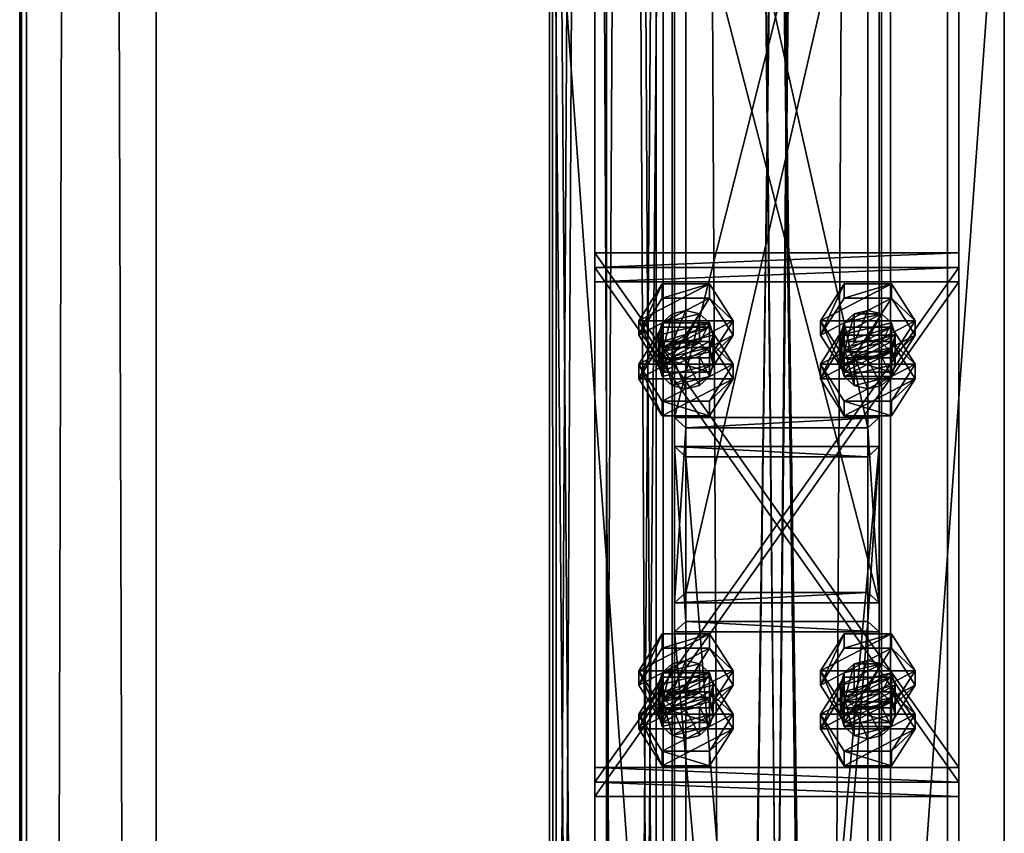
# Model space of a CAD drawing. Header units: millimetres. Extents: x -333 to 67333, y -930 to 39730.
# Tile 588 of 656: x -333 to 100, y 24521 to 24879. Entities that reach past the tile are written whole.
import ezdxf

# ---------------------------------------------------------------- set-up
doc = ezdxf.new("R2010")
doc.units = ezdxf.units.MM
for name, color, linetype in [('13', 7, 'Continuous'), ('4', 7, 'Continuous'), ('5', 7, 'Continuous'), ('6', 7, 'Continuous'), ('95', 7, 'Continuous'), ('99', 7, 'Continuous')]:
    doc.layers.add(name, color=color, linetype=linetype)

msp = doc.modelspace()

# ---------------------------------------------------------------- meshes
at = {"layer": '13', "color": 30}
mesh = msp.add_polyface(dxfattribs=at)
corners = [(-332.99, 19390.98, 7560.75), (-332.99, 19378.52, 7502.06), (-332.99, 39710.84, 3185.56), (-332.99, 39723.3, 3244.25), (-329.99, 19378.52, 7502.06), (-329.99, 39710.84, 3185.56), (-329.99, 19390.35, 7557.82), (-329.99, 39722.68, 3241.32), (-272.99, 19390.35, 7557.82), (-272.99, 39722.68, 3241.32), (-272.99, 19390.98, 7560.75), (-272.99, 39723.3, 3244.25)]
mesh.append_faces([[corners[k] for k in face] for face in [(0, 2, 3, 3), (1, 5, 2, 2), (4, 7, 5, 5), (6, 9, 7, 7), (8, 11, 9, 9), (10, 3, 11, 11), (0, 4, 1, 1), (8, 0, 10, 10), (7, 2, 5, 5)]], dxfattribs={"vtx0": -1, "color": 30})
mesh.append_faces([[corners[k] for k in face] for face in [(4, 0, 6, 6), (6, 0, 8, 8), (3, 7, 11, 11)]], dxfattribs={"vtx0": -1, "vtx1": -1, "color": 30})
mesh.append_faces([[corners[k] for k in face] for face in [(7, 3, 2, 2)]], dxfattribs={"vtx0": -1, "vtx2": -1, "vtx3": -1, "color": 30})
mesh.append_faces([[corners[k] for k in face] for face in [(9, 11, 7, 7)]], dxfattribs={"vtx1": -1, "color": 30})
mesh.append_faces([[corners[k] for k in face] for face in [(0, 1, 2, 2), (1, 4, 5, 5), (4, 6, 7, 7), (6, 8, 9, 9), (8, 10, 11, 11), (10, 0, 3, 3)]], dxfattribs={"vtx2": -1, "vtx3": -1, "color": 30})
mesh = msp.add_polyface(dxfattribs=at)
corners = [(-50.06, 32280.5, 4450), (-50.06, 32280.5, 4370), (-50.06, 23554.7, 4370), (-50.06, 23554.7, 4450), (-100.06, 32280.5, 4450), (-100.06, 23554.7, 4450), (-100.06, 32280.5, 4370), (-100.06, 23554.7, 4370), (-97.06, 23554.7, 4373), (-53.06, 23554.7, 4373), (-53.06, 23554.7, 4447), (-97.06, 23554.7, 4447), (-53.06, 32280.5, 4373), (-53.06, 32280.5, 4447), (-97.06, 32280.5, 4373), (-97.06, 32280.5, 4447)]
mesh.append_faces([[corners[k] for k in face] for face in [(0, 2, 3, 3), (4, 3, 5, 5), (6, 5, 7, 7), (12, 10, 9, 9), (14, 9, 8, 8), (15, 8, 11, 11), (13, 11, 10, 10), (1, 7, 2, 2)]], dxfattribs={"vtx0": -1, "color": 30})
mesh.append_faces([[corners[k] for k in face] for face in [(7, 8, 2, 2), (8, 5, 11, 11), (11, 5, 10, 10), (2, 9, 3, 3), (9, 2, 8, 8), (3, 10, 5, 5), (1, 12, 6, 6), (12, 0, 13, 13), (13, 0, 15, 15), (6, 14, 4, 4), (14, 6, 12, 12), (4, 15, 0, 0)]], dxfattribs={"vtx0": -1, "vtx1": -1, "color": 30})
mesh.append_faces([[corners[k] for k in face] for face in [(8, 7, 5, 5), (3, 9, 10, 10), (12, 1, 0, 0), (4, 14, 15, 15)]], dxfattribs={"vtx0": -1, "vtx2": -1, "vtx3": -1, "color": 30})
mesh.append_faces([[corners[k] for k in face] for face in [(0, 1, 2, 2), (4, 0, 3, 3), (6, 4, 5, 5), (12, 13, 10, 10), (14, 12, 9, 9), (15, 14, 8, 8), (13, 15, 11, 11), (1, 6, 7, 7)]], dxfattribs={"vtx2": -1, "vtx3": -1, "color": 30})
mesh = msp.add_polyface(dxfattribs=at)
corners = [(-100, 19475.03, 2980), (-50, 19475.03, 2980), (-50, 29325, 2980), (-100, 29325, 2980), (-50, 19475.03, 2983), (-50, 29325, 2983), (-97, 19475.03, 2983), (-97, 29325, 2983), (-97, 19475.03, 3030), (-97, 29325, 3030), (-100, 19475.03, 3030), (-100, 29325, 3030)]
mesh.append_faces([[corners[k] for k in face] for face in [(0, 2, 3, 3), (1, 5, 2, 2), (4, 7, 5, 5), (6, 9, 7, 7), (8, 11, 9, 9), (10, 3, 11, 11), (0, 4, 1, 1), (8, 0, 10, 10), (7, 2, 5, 5)]], dxfattribs={"vtx0": -1, "color": 30})
mesh.append_faces([[corners[k] for k in face] for face in [(4, 0, 6, 6), (6, 0, 8, 8), (3, 7, 11, 11)]], dxfattribs={"vtx0": -1, "vtx1": -1, "color": 30})
mesh.append_faces([[corners[k] for k in face] for face in [(7, 3, 2, 2)]], dxfattribs={"vtx0": -1, "vtx2": -1, "vtx3": -1, "color": 30})
mesh.append_faces([[corners[k] for k in face] for face in [(9, 11, 7, 7)]], dxfattribs={"vtx1": -1, "color": 30})
mesh.append_faces([[corners[k] for k in face] for face in [(0, 1, 2, 2), (1, 4, 5, 5), (4, 6, 7, 7), (6, 8, 9, 9), (8, 10, 11, 11), (10, 0, 3, 3)]], dxfattribs={"vtx2": -1, "vtx3": -1, "color": 30})
mesh = msp.add_polyface(dxfattribs=at)
corners = [(-50.06, 25223.33, 5870), (-100.06, 25223.33, 5870), (-100.06, 19405, 5870), (-50.06, 19405, 5870), (-50.06, 25223.33, 5950), (-50.06, 19405, 5950), (-100.06, 25223.33, 5950), (-100.06, 19405, 5950), (-97.06, 19405, 5873), (-53.06, 19405, 5873), (-53.06, 19405, 5947), (-97.06, 19405, 5947), (-53.06, 25223.33, 5873), (-53.06, 25223.33, 5947), (-97.06, 25223.33, 5873), (-97.06, 25223.33, 5947)]
mesh.append_faces([[corners[k] for k in face] for face in [(0, 2, 3, 3), (4, 3, 5, 5), (6, 5, 7, 7), (1, 7, 2, 2), (12, 10, 9, 9), (14, 9, 8, 8), (15, 8, 11, 11), (13, 11, 10, 10)]], dxfattribs={"vtx0": -1, "color": 30})
mesh.append_faces([[corners[k] for k in face] for face in [(2, 8, 3, 3), (8, 7, 11, 11), (11, 7, 10, 10), (3, 9, 5, 5), (9, 3, 8, 8), (5, 10, 7, 7), (0, 12, 1, 1), (12, 4, 13, 13), (13, 4, 15, 15), (1, 14, 6, 6), (14, 1, 12, 12), (6, 15, 4, 4)]], dxfattribs={"vtx0": -1, "vtx1": -1, "color": 30})
mesh.append_faces([[corners[k] for k in face] for face in [(8, 2, 7, 7), (5, 9, 10, 10), (12, 0, 4, 4), (6, 14, 15, 15)]], dxfattribs={"vtx0": -1, "vtx2": -1, "vtx3": -1, "color": 30})
mesh.append_faces([[corners[k] for k in face] for face in [(0, 1, 2, 2), (4, 0, 3, 3), (6, 4, 5, 5), (1, 6, 7, 7), (12, 13, 10, 10), (14, 12, 9, 9), (15, 14, 8, 8), (13, 15, 11, 11)]], dxfattribs={"vtx2": -1, "vtx3": -1, "color": 30})
at = {"layer": '4', "color": 171}
mesh = msp.add_polyface(dxfattribs=at)
corners = [(-40, 25055.53, 5985.67), (40, 25055.53, 5985.67), (40, 24699.41, 5226.59), (-40, 24699.41, 5226.59), (40, 24975.18, 6002.74), (40, 24626.99, 5260.57), (-40, 24975.18, 6002.74), (-40, 24626.99, 5260.57), (-45, 25060.56, 5984.6), (-45, 24970.16, 6003.81), (-45, 24622.46, 5262.69), (-45, 24703.94, 5224.47), (45, 24970.16, 6003.81), (45, 24622.46, 5262.69), (45, 25060.56, 5984.6), (45, 24703.94, 5224.47)]
mesh.append_faces([[corners[k] for k in face] for face in [(0, 2, 3, 3), (1, 5, 2, 2), (4, 7, 5, 5), (6, 3, 7, 7), (8, 10, 11, 11), (9, 13, 10, 10), (12, 15, 13, 13), (14, 11, 15, 15)]], dxfattribs={"vtx0": -1, "color": 171})
mesh.append_faces([[corners[k] for k in face] for face in [(9, 6, 12, 12), (6, 8, 0, 0), (0, 8, 1, 1), (12, 4, 14, 14), (4, 12, 6, 6), (14, 1, 8, 8), (11, 3, 15, 15), (3, 10, 7, 7), (7, 10, 5, 5), (15, 2, 13, 13), (2, 15, 3, 3), (13, 5, 10, 10)]], dxfattribs={"vtx0": -1, "vtx1": -1, "color": 171})
mesh.append_faces([[corners[k] for k in face] for face in [(6, 9, 8, 8), (14, 4, 1, 1), (3, 11, 10, 10), (13, 2, 5, 5)]], dxfattribs={"vtx0": -1, "vtx2": -1, "vtx3": -1, "color": 171})
mesh.append_faces([[corners[k] for k in face] for face in [(0, 1, 2, 2), (1, 4, 5, 5), (4, 6, 7, 7), (6, 0, 3, 3), (8, 9, 10, 10), (9, 12, 13, 13), (12, 14, 15, 15), (14, 8, 11, 11)]], dxfattribs={"vtx2": -1, "vtx3": -1, "color": 171})
mesh = msp.add_polyface(dxfattribs=at)
corners = [(-40, 24686.67, 5199.43), (40, 24686.67, 5199.43), (40, 23692.34, 3080), (-40, 23692.34, 3080), (40, 24614.25, 5233.41), (40, 23603.97, 3080), (-40, 24614.25, 5233.41), (-40, 23603.97, 3080), (-45, 24691.2, 5197.31), (-45, 24609.72, 5235.53), (-45, 23598.45, 3080), (-45, 23697.86, 3080), (45, 24609.72, 5235.53), (45, 23598.45, 3080), (45, 24691.2, 5197.31), (45, 23697.86, 3080)]
mesh.append_faces([[corners[k] for k in face] for face in [(0, 2, 3, 3), (1, 5, 2, 2), (4, 7, 5, 5), (6, 3, 7, 7), (8, 10, 11, 11), (9, 13, 10, 10), (12, 15, 13, 13), (14, 11, 15, 15)]], dxfattribs={"vtx0": -1, "color": 171})
mesh.append_faces([[corners[k] for k in face] for face in [(9, 6, 12, 12), (6, 8, 0, 0), (0, 8, 1, 1), (12, 4, 14, 14), (4, 12, 6, 6), (14, 1, 8, 8), (11, 3, 15, 15), (3, 10, 7, 7), (7, 10, 5, 5), (15, 2, 13, 13), (2, 15, 3, 3), (13, 5, 10, 10)]], dxfattribs={"vtx0": -1, "vtx1": -1, "color": 171})
mesh.append_faces([[corners[k] for k in face] for face in [(6, 9, 8, 8), (14, 4, 1, 1), (3, 11, 10, 10), (13, 2, 5, 5)]], dxfattribs={"vtx0": -1, "vtx2": -1, "vtx3": -1, "color": 171})
mesh.append_faces([[corners[k] for k in face] for face in [(0, 1, 2, 2), (1, 4, 5, 5), (4, 6, 7, 7), (6, 0, 3, 3), (8, 9, 10, 10), (9, 12, 13, 13), (12, 14, 15, 15), (14, 8, 11, 11)]], dxfattribs={"vtx2": -1, "vtx3": -1, "color": 171})
at = {"layer": '5', "color": 131}
mesh = msp.add_polyface(dxfattribs=at)
corners = [(-46, 29385, 2984), (46, 29385, 2984), (46, 19415.03, 2984), (-46, 19415.03, 2984), (46, 29385, 3076), (46, 19415.03, 3076), (-46, 29385, 3076), (-46, 19415.03, 3076), (-50, 29385, 2980), (-50, 29385, 3080), (-50, 19415.03, 3080), (-50, 19415.03, 2980), (50, 29385, 3080), (50, 19415.03, 3080), (50, 29385, 2980), (50, 19415.03, 2980)]
mesh.append_faces([[corners[k] for k in face] for face in [(0, 2, 3, 3), (1, 5, 2, 2), (4, 7, 5, 5), (6, 3, 7, 7), (8, 10, 11, 11), (9, 13, 10, 10), (12, 15, 13, 13), (14, 11, 15, 15)]], dxfattribs={"vtx0": -1, "color": 131})
mesh.append_faces([[corners[k] for k in face] for face in [(9, 6, 12, 12), (6, 8, 0, 0), (0, 8, 1, 1), (12, 4, 14, 14), (4, 12, 6, 6), (14, 1, 8, 8), (11, 3, 15, 15), (3, 10, 7, 7), (7, 10, 5, 5), (15, 2, 13, 13), (2, 15, 3, 3), (13, 5, 10, 10)]], dxfattribs={"vtx0": -1, "vtx1": -1, "color": 131})
mesh.append_faces([[corners[k] for k in face] for face in [(6, 9, 8, 8), (14, 4, 1, 1), (3, 11, 10, 10), (13, 2, 5, 5)]], dxfattribs={"vtx0": -1, "vtx2": -1, "vtx3": -1, "color": 131})
mesh.append_faces([[corners[k] for k in face] for face in [(0, 1, 2, 2), (1, 4, 5, 5), (4, 6, 7, 7), (6, 0, 3, 3), (8, 9, 10, 10), (9, 12, 13, 13), (12, 14, 15, 15), (14, 8, 11, 11)]], dxfattribs={"vtx2": -1, "vtx3": -1, "color": 131})
at = {"layer": '6', "color": 2}
mesh = msp.add_polyface(dxfattribs=at)
corners = [(-80, 19419.86, 7183.53), (80, 19419.86, 7183.53), (80, 30845.06, 4755.1), (-80, 30845.06, 4755.1), (-80, 19419.86, 7347.1), (-80, 30878.32, 4911.61), (80, 19419.86, 7347.1), (80, 30878.32, 4911.61), (75, 30846.1, 4759.99), (-75, 30846.1, 4759.99), (-75, 30877.28, 4906.72), (75, 30877.28, 4906.72), (-75, 19419.86, 7341.99), (75, 19419.86, 7341.99), (-75, 19419.86, 7188.64), (75, 19419.86, 7188.64)]
mesh.append_faces([[corners[k] for k in face] for face in [(0, 2, 3, 3), (4, 3, 5, 5), (6, 5, 7, 7), (1, 7, 2, 2), (12, 11, 10, 10), (14, 10, 9, 9), (15, 9, 8, 8), (13, 8, 11, 11)]], dxfattribs={"vtx0": -1, "color": 2})
mesh.append_faces([[corners[k] for k in face] for face in [(2, 8, 3, 3), (8, 7, 11, 11), (11, 7, 10, 10), (3, 9, 5, 5), (9, 3, 8, 8), (5, 10, 7, 7), (4, 12, 0, 0), (12, 6, 13, 13), (13, 6, 15, 15), (0, 14, 1, 1), (14, 0, 12, 12), (1, 15, 6, 6)]], dxfattribs={"vtx0": -1, "vtx1": -1, "color": 2})
mesh.append_faces([[corners[k] for k in face] for face in [(8, 2, 7, 7), (5, 9, 10, 10), (12, 4, 6, 6), (1, 14, 15, 15)]], dxfattribs={"vtx0": -1, "vtx2": -1, "vtx3": -1, "color": 2})
mesh.append_faces([[corners[k] for k in face] for face in [(0, 1, 2, 2), (4, 0, 3, 3), (6, 4, 5, 5), (1, 6, 7, 7), (12, 13, 11, 11), (14, 12, 10, 10), (15, 14, 9, 9), (13, 15, 8, 8)]], dxfattribs={"vtx2": -1, "vtx3": -1, "color": 2})
at = {"layer": '95', "color": 7}
mesh = msp.add_polyface(dxfattribs=at)
corners = [(-28, 24740.15, 5207.48), (-29.61, 24745.59, 5204.93), (-29.61, 24732.84, 5177.77), (-34, 24749.56, 5203.06), (-34, 24736.82, 5175.9), (-40, 24751.02, 5202.38), (-40, 24738.28, 5175.22), (-46, 24749.56, 5203.06), (-46, 24736.82, 5175.9), (-50.39, 24745.59, 5204.93), (-50.39, 24732.84, 5177.77), (-52, 24740.15, 5207.48), (-52, 24727.41, 5180.32), (-50.39, 24734.72, 5210.03), (-29.61, 24734.72, 5210.03), (-19.22, 24727.41, 5180.32), (-29.61, 24743.71, 5172.67), (-29.61, 24737.34, 5159.09), (-50.39, 24743.71, 5172.67), (-50.39, 24737.34, 5159.09), (-60.78, 24721.04, 5166.74), (-60.78, 24727.41, 5180.32), (-19.22, 24746.52, 5221.06), (-29.61, 24762.82, 5213.41), (-29.61, 24756.45, 5199.83), (-19.22, 24740.15, 5207.48), (-50.39, 24762.82, 5213.41), (-50.39, 24756.45, 5199.83), (-60.78, 24746.52, 5221.06), (-60.78, 24740.15, 5207.48), (-50.39, 24723.86, 5215.12), (-29.61, 24730.23, 5228.7), (-50.39, 24730.23, 5228.7)]
mesh.append_faces([[corners[k] for k in face] for face in [(1, 4, 2, 2), (3, 6, 4, 4), (5, 8, 6, 6), (7, 10, 8, 8), (9, 12, 10, 10), (5, 9, 7, 7), (8, 4, 6, 6), (16, 19, 17, 17), (18, 20, 19, 19), (16, 21, 18, 18), (20, 17, 19, 19), (22, 24, 25, 25), (23, 27, 24, 24), (26, 29, 27, 27), (28, 30, 29, 29), (23, 28, 26, 26), (32, 22, 31, 31), (29, 24, 27, 27)]], dxfattribs={"vtx0": -1, "color": 7})
mesh.append_faces([[corners[k] for k in face] for face in [(9, 1, 11, 11), (11, 1, 13, 13), (10, 4, 8, 8), (28, 22, 32, 32), (30, 24, 29, 29)]], dxfattribs={"vtx0": -1, "vtx1": -1, "color": 7})
mesh.append_faces([[corners[k] for k in face] for face in [(9, 5, 3, 3), (9, 3, 1, 1), (13, 1, 0, 0), (13, 0, 14, 14), (12, 2, 4, 4), (28, 23, 22, 22), (30, 25, 24, 24)]], dxfattribs={"vtx0": -1, "vtx2": -1, "vtx3": -1, "color": 7})
mesh.append_faces([[corners[k] for k in face] for face in [(0, 1, 2, 2), (1, 3, 4, 4), (3, 5, 6, 6), (5, 7, 8, 8), (7, 9, 10, 10), (9, 11, 12, 12), (15, 16, 17, 17), (16, 18, 19, 19), (22, 23, 24, 24), (23, 26, 27, 27), (26, 28, 29, 29), (31, 22, 25, 25)]], dxfattribs={"vtx2": -1, "vtx3": -1, "color": 7})
mesh = msp.add_polyface(dxfattribs=at)
corners = [(52, 24740.15, 5207.48), (50.39, 24745.59, 5204.93), (50.39, 24732.84, 5177.77), (46, 24749.56, 5203.06), (46, 24736.82, 5175.9), (40, 24751.02, 5202.38), (40, 24738.28, 5175.22), (34, 24749.56, 5203.06), (34, 24736.82, 5175.9), (29.61, 24745.59, 5204.93), (29.61, 24732.84, 5177.77), (28, 24740.15, 5207.48), (28, 24727.41, 5180.32), (29.61, 24734.72, 5210.03), (34, 24730.75, 5211.89), (50.39, 24734.72, 5210.03), (60.78, 24727.41, 5180.32), (50.39, 24743.71, 5172.67), (50.39, 24737.34, 5159.09), (29.61, 24743.71, 5172.67), (29.61, 24737.34, 5159.09), (19.22, 24721.04, 5166.74), (19.22, 24727.41, 5180.32), (60.78, 24746.52, 5221.06), (50.39, 24762.82, 5213.41), (50.39, 24756.45, 5199.83), (60.78, 24740.15, 5207.48), (29.61, 24762.82, 5213.41), (29.61, 24756.45, 5199.83), (19.22, 24746.52, 5221.06), (19.22, 24740.15, 5207.48), (29.61, 24723.86, 5215.12), (50.39, 24730.23, 5228.7), (29.61, 24730.23, 5228.7)]
mesh.append_faces([[corners[k] for k in face] for face in [(1, 4, 2, 2), (3, 6, 4, 4), (5, 8, 6, 6), (7, 10, 8, 8), (9, 12, 10, 10), (3, 7, 5, 5), (10, 6, 8, 8), (17, 20, 18, 18), (19, 21, 20, 20), (17, 22, 19, 19), (23, 25, 26, 26), (24, 28, 25, 25), (27, 30, 28, 28), (29, 31, 30, 30), (24, 29, 27, 27), (33, 23, 32, 32), (30, 25, 28, 28)]], dxfattribs={"vtx0": -1, "color": 7})
mesh.append_faces([[corners[k] for k in face] for face in [(7, 3, 9, 9), (9, 3, 11, 11), (11, 0, 13, 13), (13, 0, 14, 14), (29, 23, 33, 33), (31, 25, 30, 30)]], dxfattribs={"vtx0": -1, "vtx1": -1, "color": 7})
mesh.append_faces([[corners[k] for k in face] for face in [(11, 3, 1, 1), (11, 1, 0, 0), (14, 0, 15, 15), (10, 2, 4, 4), (10, 4, 6, 6), (29, 24, 23, 23), (31, 26, 25, 25)]], dxfattribs={"vtx0": -1, "vtx2": -1, "vtx3": -1, "color": 7})
mesh.append_faces([[corners[k] for k in face] for face in [(0, 1, 2, 2), (1, 3, 4, 4), (3, 5, 6, 6), (5, 7, 8, 8), (7, 9, 10, 10), (9, 11, 12, 12), (16, 17, 18, 18), (17, 19, 20, 20), (23, 24, 25, 25), (24, 27, 28, 28), (27, 29, 30, 30), (32, 23, 26, 26)]], dxfattribs={"vtx2": -1, "vtx3": -1, "color": 7})
mesh = msp.add_polyface(dxfattribs=at)
corners = [(-28, 24740.15, 5207.48), (-29.61, 24732.84, 5177.77), (-28, 24727.41, 5180.32), (-52, 24740.15, 5207.48), (-50.39, 24734.72, 5210.03), (-50.39, 24721.98, 5182.87), (-52, 24727.41, 5180.32), (-46, 24730.75, 5211.89), (-46, 24718, 5184.73), (-40, 24729.29, 5212.57), (-40, 24716.55, 5185.41), (-34, 24730.75, 5211.89), (-34, 24718, 5184.73), (-29.61, 24734.72, 5210.03), (-29.61, 24721.98, 5182.87), (-34, 24736.82, 5175.9), (-50.39, 24732.84, 5177.77), (-19.22, 24727.41, 5180.32), (-29.61, 24737.34, 5159.09), (-19.22, 24721.04, 5166.74), (-50.39, 24743.71, 5172.67), (-60.78, 24727.41, 5180.32), (-60.78, 24721.04, 5166.74), (-50.39, 24711.12, 5187.96), (-50.39, 24704.75, 5174.38), (-29.61, 24711.12, 5187.96), (-29.61, 24704.75, 5174.38), (-29.61, 24743.71, 5172.67), (-60.78, 24746.52, 5221.06), (-50.39, 24730.23, 5228.7), (-50.39, 24723.86, 5215.12), (-29.61, 24730.23, 5228.7), (-29.61, 24723.86, 5215.12), (-19.22, 24740.15, 5207.48)]
mesh.append_faces([[corners[k] for k in face] for face in [(0, 1, 2, 2), (3, 5, 6, 6), (4, 8, 5, 5), (7, 10, 8, 8), (9, 12, 10, 10), (11, 14, 12, 12), (13, 2, 14, 14), (9, 13, 11, 11), (14, 10, 12, 12), (17, 18, 19, 19), (21, 24, 22, 22), (23, 26, 24, 24), (25, 19, 26, 26), (23, 17, 25, 25), (19, 24, 26, 26), (29, 32, 30, 30), (31, 33, 32, 32), (33, 30, 32, 32)]], dxfattribs={"vtx0": -1, "color": 7})
mesh.append_faces([[corners[k] for k in face] for face in [(4, 13, 7, 7), (7, 13, 9, 9), (10, 14, 8, 8), (8, 2, 5, 5), (5, 2, 6, 6), (6, 15, 16, 16), (21, 17, 23, 23), (24, 19, 22, 22)]], dxfattribs={"vtx0": -1, "vtx1": -1, "color": 7})
mesh.append_faces([[corners[k] for k in face] for face in [(8, 14, 2, 2), (6, 2, 1, 1), (21, 27, 17, 17), (22, 19, 18, 18)]], dxfattribs={"vtx0": -1, "vtx2": -1, "vtx3": -1, "color": 7})
mesh.append_faces([[corners[k] for k in face] for face in [(3, 4, 5, 5), (4, 7, 8, 8), (7, 9, 10, 10), (9, 11, 12, 12), (11, 13, 14, 14), (13, 0, 2, 2), (20, 21, 22, 22), (21, 23, 24, 24), (23, 25, 26, 26), (25, 17, 19, 19), (28, 29, 30, 30), (29, 31, 32, 32)]], dxfattribs={"vtx2": -1, "vtx3": -1, "color": 7})
mesh = msp.add_polyface(dxfattribs=at)
corners = [(52, 24740.15, 5207.48), (50.39, 24732.84, 5177.77), (52, 24727.41, 5180.32), (28, 24740.15, 5207.48), (29.61, 24734.72, 5210.03), (29.61, 24721.98, 5182.87), (28, 24727.41, 5180.32), (34, 24730.75, 5211.89), (34, 24718, 5184.73), (40, 24729.29, 5212.57), (40, 24716.55, 5185.41), (46, 24730.75, 5211.89), (46, 24718, 5184.73), (50.39, 24734.72, 5210.03), (50.39, 24721.98, 5182.87), (29.61, 24732.84, 5177.77), (60.78, 24727.41, 5180.32), (50.39, 24737.34, 5159.09), (60.78, 24721.04, 5166.74), (29.61, 24743.71, 5172.67), (19.22, 24727.41, 5180.32), (19.22, 24721.04, 5166.74), (29.61, 24711.12, 5187.96), (29.61, 24704.75, 5174.38), (50.39, 24711.12, 5187.96), (50.39, 24704.75, 5174.38), (50.39, 24743.71, 5172.67), (29.61, 24737.34, 5159.09), (19.22, 24746.52, 5221.06), (29.61, 24730.23, 5228.7), (29.61, 24723.86, 5215.12), (50.39, 24730.23, 5228.7), (50.39, 24723.86, 5215.12), (60.78, 24740.15, 5207.48)]
mesh.append_faces([[corners[k] for k in face] for face in [(0, 1, 2, 2), (3, 5, 6, 6), (4, 8, 5, 5), (7, 10, 8, 8), (9, 12, 10, 10), (11, 14, 12, 12), (13, 2, 14, 14), (7, 11, 9, 9), (14, 10, 12, 12), (16, 17, 18, 18), (20, 23, 21, 21), (22, 25, 23, 23), (24, 18, 25, 25), (22, 16, 24, 24), (18, 23, 25, 25), (21, 17, 27, 27), (29, 32, 30, 30), (31, 33, 32, 32), (33, 30, 32, 32)]], dxfattribs={"vtx0": -1, "color": 7})
mesh.append_faces([[corners[k] for k in face] for face in [(10, 14, 8, 8), (8, 14, 5, 5), (5, 1, 6, 6), (6, 1, 15, 15), (20, 16, 22, 22), (23, 18, 21, 21)]], dxfattribs={"vtx0": -1, "vtx1": -1, "color": 7})
mesh.append_faces([[corners[k] for k in face] for face in [(7, 13, 11, 11), (5, 14, 2, 2), (5, 2, 1, 1), (20, 26, 16, 16), (21, 18, 17, 17)]], dxfattribs={"vtx0": -1, "vtx2": -1, "vtx3": -1, "color": 7})
mesh.append_faces([[corners[k] for k in face] for face in [(3, 4, 5, 5), (4, 7, 8, 8), (7, 9, 10, 10), (9, 11, 12, 12), (11, 13, 14, 14), (13, 0, 2, 2), (19, 20, 21, 21), (20, 22, 23, 23), (22, 24, 25, 25), (24, 16, 18, 18), (28, 29, 30, 30), (29, 31, 32, 32)]], dxfattribs={"vtx2": -1, "vtx3": -1, "color": 7})
mesh = msp.add_polyface(dxfattribs=at)
corners = [(-28, 24586.25, 5279.68), (-29.61, 24591.68, 5277.13), (-29.61, 24578.94, 5249.97), (-34, 24595.66, 5275.27), (-34, 24582.92, 5248.11), (-40, 24597.11, 5274.59), (-40, 24584.37, 5247.43), (-46, 24595.66, 5275.27), (-46, 24582.92, 5248.11), (-50.39, 24591.68, 5277.13), (-50.39, 24578.94, 5249.97), (-52, 24586.25, 5279.68), (-52, 24573.51, 5252.52), (-50.39, 24580.82, 5282.23), (-29.61, 24580.82, 5282.23), (-19.22, 24573.51, 5252.52), (-29.61, 24589.8, 5244.88), (-29.61, 24583.43, 5231.3), (-50.39, 24589.8, 5244.88), (-50.39, 24583.43, 5231.3), (-60.78, 24567.14, 5238.94), (-60.78, 24573.51, 5252.52), (-19.22, 24592.62, 5293.26), (-29.61, 24608.92, 5285.62), (-29.61, 24602.55, 5272.04), (-19.22, 24586.25, 5279.68), (-50.39, 24608.92, 5285.62), (-50.39, 24602.55, 5272.04), (-60.78, 24592.62, 5293.26), (-60.78, 24586.25, 5279.68), (-50.39, 24569.95, 5287.33), (-29.61, 24576.32, 5300.91), (-50.39, 24576.32, 5300.91)]
mesh.append_faces([[corners[k] for k in face] for face in [(1, 4, 2, 2), (3, 6, 4, 4), (5, 8, 6, 6), (7, 10, 8, 8), (9, 12, 10, 10), (5, 9, 7, 7), (8, 4, 6, 6), (16, 19, 17, 17), (18, 20, 19, 19), (16, 21, 18, 18), (20, 17, 19, 19), (22, 24, 25, 25), (23, 27, 24, 24), (26, 29, 27, 27), (28, 30, 29, 29), (23, 28, 26, 26), (32, 22, 31, 31), (29, 24, 27, 27)]], dxfattribs={"vtx0": -1, "color": 7})
mesh.append_faces([[corners[k] for k in face] for face in [(9, 1, 11, 11), (11, 1, 13, 13), (10, 4, 8, 8), (28, 22, 32, 32), (30, 24, 29, 29)]], dxfattribs={"vtx0": -1, "vtx1": -1, "color": 7})
mesh.append_faces([[corners[k] for k in face] for face in [(9, 5, 3, 3), (9, 3, 1, 1), (13, 1, 0, 0), (13, 0, 14, 14), (12, 2, 4, 4), (28, 23, 22, 22), (30, 25, 24, 24)]], dxfattribs={"vtx0": -1, "vtx2": -1, "vtx3": -1, "color": 7})
mesh.append_faces([[corners[k] for k in face] for face in [(0, 1, 2, 2), (1, 3, 4, 4), (3, 5, 6, 6), (5, 7, 8, 8), (7, 9, 10, 10), (9, 11, 12, 12), (15, 16, 17, 17), (16, 18, 19, 19), (22, 23, 24, 24), (23, 26, 27, 27), (26, 28, 29, 29), (31, 22, 25, 25)]], dxfattribs={"vtx2": -1, "vtx3": -1, "color": 7})
mesh = msp.add_polyface(dxfattribs=at)
corners = [(52, 24586.25, 5279.68), (50.39, 24591.68, 5277.13), (50.39, 24578.94, 5249.97), (46, 24595.66, 5275.27), (46, 24582.92, 5248.11), (40, 24597.11, 5274.59), (40, 24584.37, 5247.43), (34, 24595.66, 5275.27), (34, 24582.92, 5248.11), (29.61, 24591.68, 5277.13), (29.61, 24578.94, 5249.97), (28, 24586.25, 5279.68), (28, 24573.51, 5252.52), (29.61, 24580.82, 5282.23), (34, 24576.84, 5284.1), (50.39, 24580.82, 5282.23), (60.78, 24573.51, 5252.52), (50.39, 24589.8, 5244.88), (50.39, 24583.43, 5231.3), (29.61, 24589.8, 5244.88), (29.61, 24583.43, 5231.3), (19.22, 24567.14, 5238.94), (19.22, 24573.51, 5252.52), (60.78, 24592.62, 5293.26), (50.39, 24608.92, 5285.62), (50.39, 24602.55, 5272.04), (60.78, 24586.25, 5279.68), (29.61, 24608.92, 5285.62), (29.61, 24602.55, 5272.04), (19.22, 24592.62, 5293.26), (19.22, 24586.25, 5279.68), (29.61, 24569.95, 5287.33), (50.39, 24576.32, 5300.91), (29.61, 24576.32, 5300.91)]
mesh.append_faces([[corners[k] for k in face] for face in [(1, 4, 2, 2), (3, 6, 4, 4), (5, 8, 6, 6), (7, 10, 8, 8), (9, 12, 10, 10), (3, 7, 5, 5), (10, 6, 8, 8), (17, 20, 18, 18), (19, 21, 20, 20), (17, 22, 19, 19), (23, 25, 26, 26), (24, 28, 25, 25), (27, 30, 28, 28), (29, 31, 30, 30), (24, 29, 27, 27), (33, 23, 32, 32), (30, 25, 28, 28)]], dxfattribs={"vtx0": -1, "color": 7})
mesh.append_faces([[corners[k] for k in face] for face in [(7, 3, 9, 9), (9, 3, 11, 11), (11, 1, 13, 13), (13, 0, 14, 14), (29, 23, 33, 33), (31, 25, 30, 30)]], dxfattribs={"vtx0": -1, "vtx1": -1, "color": 7})
mesh.append_faces([[corners[k] for k in face] for face in [(11, 3, 1, 1), (13, 1, 0, 0), (14, 0, 15, 15), (10, 2, 4, 4), (10, 4, 6, 6), (29, 24, 23, 23), (31, 26, 25, 25)]], dxfattribs={"vtx0": -1, "vtx2": -1, "vtx3": -1, "color": 7})
mesh.append_faces([[corners[k] for k in face] for face in [(0, 1, 2, 2), (1, 3, 4, 4), (3, 5, 6, 6), (5, 7, 8, 8), (7, 9, 10, 10), (9, 11, 12, 12), (16, 17, 18, 18), (17, 19, 20, 20), (23, 24, 25, 25), (24, 27, 28, 28), (27, 29, 30, 30), (32, 23, 26, 26)]], dxfattribs={"vtx2": -1, "vtx3": -1, "color": 7})
mesh = msp.add_polyface(dxfattribs=at)
corners = [(-28, 24586.25, 5279.68), (-29.61, 24578.94, 5249.97), (-28, 24573.51, 5252.52), (-52, 24586.25, 5279.68), (-50.39, 24580.82, 5282.23), (-50.39, 24568.08, 5255.07), (-52, 24573.51, 5252.52), (-46, 24576.84, 5284.1), (-46, 24564.1, 5256.94), (-40, 24575.39, 5284.78), (-40, 24562.64, 5257.62), (-34, 24576.84, 5284.1), (-34, 24564.1, 5256.94), (-29.61, 24580.82, 5282.23), (-29.61, 24568.08, 5255.07), (-34, 24582.92, 5248.11), (-50.39, 24578.94, 5249.97), (-19.22, 24573.51, 5252.52), (-29.61, 24583.43, 5231.3), (-19.22, 24567.14, 5238.94), (-50.39, 24589.8, 5244.88), (-60.78, 24573.51, 5252.52), (-60.78, 24567.14, 5238.94), (-50.39, 24557.21, 5260.17), (-50.39, 24550.84, 5246.59), (-29.61, 24557.21, 5260.17), (-29.61, 24550.84, 5246.59), (-29.61, 24589.8, 5244.88), (-60.78, 24592.62, 5293.26), (-50.39, 24576.32, 5300.91), (-50.39, 24569.95, 5287.33), (-29.61, 24576.32, 5300.91), (-29.61, 24569.95, 5287.33), (-19.22, 24586.25, 5279.68)]
mesh.append_faces([[corners[k] for k in face] for face in [(0, 1, 2, 2), (3, 5, 6, 6), (4, 8, 5, 5), (7, 10, 8, 8), (9, 12, 10, 10), (11, 14, 12, 12), (13, 2, 14, 14), (9, 13, 11, 11), (14, 10, 12, 12), (17, 18, 19, 19), (21, 24, 22, 22), (23, 26, 24, 24), (25, 19, 26, 26), (23, 17, 25, 25), (19, 24, 26, 26), (29, 32, 30, 30), (31, 33, 32, 32), (33, 30, 32, 32)]], dxfattribs={"vtx0": -1, "color": 7})
mesh.append_faces([[corners[k] for k in face] for face in [(4, 13, 7, 7), (7, 13, 9, 9), (10, 14, 8, 8), (8, 2, 5, 5), (5, 2, 6, 6), (6, 15, 16, 16), (21, 17, 23, 23), (24, 19, 22, 22)]], dxfattribs={"vtx0": -1, "vtx1": -1, "color": 7})
mesh.append_faces([[corners[k] for k in face] for face in [(8, 14, 2, 2), (6, 2, 1, 1), (21, 27, 17, 17), (22, 19, 18, 18)]], dxfattribs={"vtx0": -1, "vtx2": -1, "vtx3": -1, "color": 7})
mesh.append_faces([[corners[k] for k in face] for face in [(3, 4, 5, 5), (4, 7, 8, 8), (7, 9, 10, 10), (9, 11, 12, 12), (11, 13, 14, 14), (13, 0, 2, 2), (20, 21, 22, 22), (21, 23, 24, 24), (23, 25, 26, 26), (25, 17, 19, 19), (28, 29, 30, 30), (29, 31, 32, 32)]], dxfattribs={"vtx2": -1, "vtx3": -1, "color": 7})
mesh = msp.add_polyface(dxfattribs=at)
corners = [(52, 24586.25, 5279.68), (50.39, 24578.94, 5249.97), (52, 24573.51, 5252.52), (28, 24586.25, 5279.68), (29.61, 24580.82, 5282.23), (29.61, 24568.08, 5255.07), (28, 24573.51, 5252.52), (34, 24576.84, 5284.1), (34, 24564.1, 5256.94), (40, 24575.39, 5284.78), (40, 24562.64, 5257.62), (46, 24576.84, 5284.1), (46, 24564.1, 5256.94), (50.39, 24580.82, 5282.23), (50.39, 24568.08, 5255.07), (29.61, 24578.94, 5249.97), (60.78, 24573.51, 5252.52), (50.39, 24583.43, 5231.3), (60.78, 24567.14, 5238.94), (29.61, 24589.8, 5244.88), (19.22, 24573.51, 5252.52), (19.22, 24567.14, 5238.94), (29.61, 24557.21, 5260.17), (29.61, 24550.84, 5246.59), (50.39, 24557.21, 5260.17), (50.39, 24550.84, 5246.59), (50.39, 24589.8, 5244.88), (29.61, 24583.43, 5231.3), (19.22, 24592.62, 5293.26), (29.61, 24576.32, 5300.91), (29.61, 24569.95, 5287.33), (50.39, 24576.32, 5300.91), (50.39, 24569.95, 5287.33), (60.78, 24586.25, 5279.68)]
mesh.append_faces([[corners[k] for k in face] for face in [(0, 1, 2, 2), (3, 5, 6, 6), (4, 8, 5, 5), (7, 10, 8, 8), (9, 12, 10, 10), (11, 14, 12, 12), (13, 2, 14, 14), (7, 11, 9, 9), (14, 10, 12, 12), (16, 17, 18, 18), (20, 23, 21, 21), (22, 25, 23, 23), (24, 18, 25, 25), (22, 16, 24, 24), (18, 23, 25, 25), (21, 17, 27, 27), (29, 32, 30, 30), (31, 33, 32, 32), (33, 30, 32, 32)]], dxfattribs={"vtx0": -1, "color": 7})
mesh.append_faces([[corners[k] for k in face] for face in [(10, 14, 8, 8), (8, 14, 5, 5), (5, 1, 6, 6), (6, 1, 15, 15), (20, 16, 22, 22), (23, 18, 21, 21)]], dxfattribs={"vtx0": -1, "vtx1": -1, "color": 7})
mesh.append_faces([[corners[k] for k in face] for face in [(7, 13, 11, 11), (5, 14, 2, 2), (5, 2, 1, 1), (20, 26, 16, 16), (21, 18, 17, 17)]], dxfattribs={"vtx0": -1, "vtx2": -1, "vtx3": -1, "color": 7})
mesh.append_faces([[corners[k] for k in face] for face in [(3, 4, 5, 5), (4, 7, 8, 8), (7, 9, 10, 10), (9, 11, 12, 12), (11, 13, 14, 14), (13, 0, 2, 2), (19, 20, 21, 21), (20, 22, 23, 23), (22, 24, 25, 25), (24, 16, 18, 18), (28, 29, 30, 30), (29, 31, 32, 32)]], dxfattribs={"vtx2": -1, "vtx3": -1, "color": 7})
at = {"layer": '99', "color": 7}
mesh = msp.add_polyface(dxfattribs=at)
corners = [(100, 1810, 1000), (-100, 1810, 1000), (-100, 4590, 1000), (100, 4590, 1000), (100, 1810, 2280), (-100, 1810, 2280), (100, 4590, 2280), (-100, 4590, 2280), (100, 0, 2950), (-100, 0, 2950), (-100, 38800, 2950), (100, 38800, 2950), (100, 38800, -700), (-100, 38800, -700), (-100, 0, -700), (100, 0, -700), (100, 36990, 2280), (-100, 36990, 2280), (-100, 34210, 2280), (100, 34210, 2280), (-100, 34210, 1000), (100, 34210, 1000), (-100, 36990, 1000), (100, 36990, 1000), (100, 19847.42, 2200), (-100, 19847.42, 2200), (-100, 18949.94, 2200), (100, 18949.94, 2200), (-100, 18949.94, 100), (100, 18949.94, 100), (-100, 19847.42, 100), (100, 19847.42, 100), (100, 30990, 2280), (-100, 30990, 2280), (-100, 28210, 2280), (100, 28210, 2280), (-100, 28210, 1000), (100, 28210, 1000), (-100, 30990, 1000), (100, 30990, 1000), (100, 24990, 2280), (-100, 24990, 2280), (-100, 22210, 2280), (100, 22210, 2280), (-100, 22210, 1000), (100, 22210, 1000), (-100, 24990, 1000), (100, 24990, 1000), (100, 16590, 2280), (-100, 16590, 2280), (-100, 13810, 2280), (100, 13810, 2280), (-100, 13810, 1000), (100, 13810, 1000), (-100, 16590, 1000), (100, 16590, 1000), (100, 10590, 1000), (100, 10590, 2280), (100, 7810, 2280), (100, 7810, 1000), (-100, 7810, 2280), (-100, 7810, 1000), (-100, 10590, 1000), (-100, 10590, 2280)]
mesh.append_faces([[corners[k] for k in face] for face in [(0, 2, 3, 3), (4, 1, 0, 0), (6, 5, 4, 4), (3, 7, 6, 6), (8, 10, 11, 11), (12, 10, 13, 13), (14, 12, 13, 13), (8, 14, 9, 9), (16, 18, 19, 19), (19, 20, 21, 21), (21, 22, 23, 23), (23, 17, 16, 16), (24, 26, 27, 27), (27, 28, 29, 29), (29, 30, 31, 31), (31, 25, 24, 24), (32, 34, 35, 35), (35, 36, 37, 37), (37, 38, 39, 39), (39, 33, 32, 32), (40, 42, 43, 43), (43, 44, 45, 45), (45, 46, 47, 47), (47, 41, 40, 40), (48, 50, 51, 51), (51, 52, 53, 53), (53, 54, 55, 55), (55, 49, 48, 48), (58, 61, 59, 59), (59, 62, 56, 56), (56, 63, 57, 57), (57, 60, 58, 58)]], dxfattribs={"vtx0": -1, "color": 7})
mesh.append_faces([[corners[k] for k in face] for face in [(29, 55, 27, 27), (55, 56, 53, 53), (27, 48, 24, 24), (15, 29, 12, 12), (0, 8, 4, 4), (4, 8, 6, 6), (58, 8, 57, 57), (51, 8, 48, 48), (43, 8, 40, 40), (35, 8, 32, 32), (19, 8, 16, 16), (12, 23, 11, 11), (31, 12, 29, 29), (23, 39, 21, 21), (11, 16, 8, 8), (32, 21, 39, 39), (21, 32, 19, 19), (40, 37, 47, 47), (37, 40, 35, 35), (24, 45, 31, 31), (45, 24, 43, 43), (57, 53, 56, 56), (53, 57, 51, 51), (6, 59, 3, 3), (59, 6, 58, 58), (42, 25, 44, 44), (25, 42, 26, 26), (44, 30, 46, 46), (36, 30, 38, 38), (20, 30, 22, 22), (9, 5, 10, 10), (5, 14, 1, 1), (1, 14, 2, 2), (61, 14, 62, 62), (52, 14, 54, 54), (28, 14, 30, 30), (10, 17, 13, 13), (17, 33, 18, 18), (13, 30, 14, 14), (38, 18, 33, 33), (18, 38, 20, 20), (46, 34, 41, 41), (34, 46, 36, 36), (26, 54, 28, 28), (62, 50, 63, 63), (50, 62, 52, 52), (2, 60, 7, 7), (60, 2, 61, 61)]], dxfattribs={"vtx0": -1, "vtx1": -1, "color": 7})
mesh.append_faces([[corners[k] for k in face] for face in [(55, 29, 0, 0), (55, 3, 59, 59), (29, 15, 0, 0), (6, 8, 58, 58), (57, 8, 51, 51), (48, 8, 43, 43), (40, 8, 35, 35), (32, 8, 19, 19), (23, 12, 31, 31), (23, 31, 45, 45), (23, 47, 37, 37), (43, 24, 48, 48), (46, 30, 36, 36), (38, 30, 20, 20), (2, 14, 61, 61), (62, 14, 52, 52), (54, 14, 28, 28), (17, 10, 5, 5), (17, 7, 60, 60), (17, 63, 50, 50), (17, 49, 42, 42), (17, 41, 34, 34), (13, 22, 30, 30), (49, 26, 42, 42)]], dxfattribs={"vtx0": -1, "vtx1": -1, "vtx2": -1, "vtx3": -1, "color": 7})
mesh.append_faces([[corners[k] for k in face] for face in [(55, 0, 3, 3), (55, 59, 56, 56), (27, 55, 48, 48), (0, 15, 8, 8), (23, 45, 47, 47), (23, 37, 39, 39), (11, 23, 16, 16), (44, 25, 30, 30), (5, 9, 14, 14), (17, 5, 7, 7), (17, 60, 63, 63), (17, 50, 49, 49), (17, 42, 41, 41), (17, 34, 33, 33), (13, 17, 22, 22), (26, 49, 54, 54)]], dxfattribs={"vtx0": -1, "vtx2": -1, "vtx3": -1, "color": 7})
mesh.append_faces([[corners[k] for k in face] for face in [(0, 1, 2, 2), (4, 5, 1, 1), (6, 7, 5, 5), (3, 2, 7, 7), (8, 9, 10, 10), (12, 11, 10, 10), (14, 15, 12, 12), (8, 15, 14, 14), (16, 17, 18, 18), (19, 18, 20, 20), (21, 20, 22, 22), (23, 22, 17, 17), (24, 25, 26, 26), (27, 26, 28, 28), (29, 28, 30, 30), (31, 30, 25, 25), (32, 33, 34, 34), (35, 34, 36, 36), (37, 36, 38, 38), (39, 38, 33, 33), (40, 41, 42, 42), (43, 42, 44, 44), (45, 44, 46, 46), (47, 46, 41, 41), (48, 49, 50, 50), (51, 50, 52, 52), (53, 52, 54, 54), (55, 54, 49, 49), (58, 60, 61, 61), (59, 61, 62, 62), (56, 62, 63, 63), (57, 63, 60, 60)]], dxfattribs={"vtx2": -1, "vtx3": -1, "color": 7})
mesh = msp.add_polyface(dxfattribs=at)
corners = [(-80, 24543.67, 5283.09), (80, 24543.67, 5283.09), (80, 24770, 5176.91), (-80, 24770, 5176.91), (80, 24550.04, 5296.67), (80, 24776.37, 5190.49), (-80, 24550.04, 5296.67), (-80, 24776.37, 5190.49)]
mesh.append_faces([[corners[k] for k in face] for face in [(0, 2, 3, 3), (1, 5, 2, 2), (4, 7, 5, 5), (6, 3, 7, 7), (1, 6, 4, 4), (3, 5, 7, 7)]], dxfattribs={"vtx0": -1, "color": 7})
mesh.append_faces([[corners[k] for k in face] for face in [(0, 1, 2, 2), (1, 4, 5, 5), (4, 6, 7, 7), (6, 0, 3, 3), (1, 0, 6, 6), (3, 2, 5, 5)]], dxfattribs={"vtx2": -1, "vtx3": -1, "color": 7})
mesh = msp.add_polyface(dxfattribs=at)
corners = [(-80, 24537.29, 5269.51), (80, 24537.29, 5269.51), (80, 24763.62, 5163.33), (-80, 24763.62, 5163.33), (80, 24543.67, 5283.09), (80, 24770, 5176.91), (-80, 24543.67, 5283.09), (-80, 24770, 5176.91)]
mesh.append_faces([[corners[k] for k in face] for face in [(0, 2, 3, 3), (1, 5, 2, 2), (4, 7, 5, 5), (6, 3, 7, 7), (1, 6, 4, 4), (3, 5, 7, 7)]], dxfattribs={"vtx0": -1, "color": 7})
mesh.append_faces([[corners[k] for k in face] for face in [(0, 1, 2, 2), (1, 4, 5, 5), (4, 6, 7, 7), (6, 0, 3, 3), (1, 0, 6, 6), (3, 2, 5, 5)]], dxfattribs={"vtx2": -1, "vtx3": -1, "color": 7})

doc.saveas('drawing.dxf')
